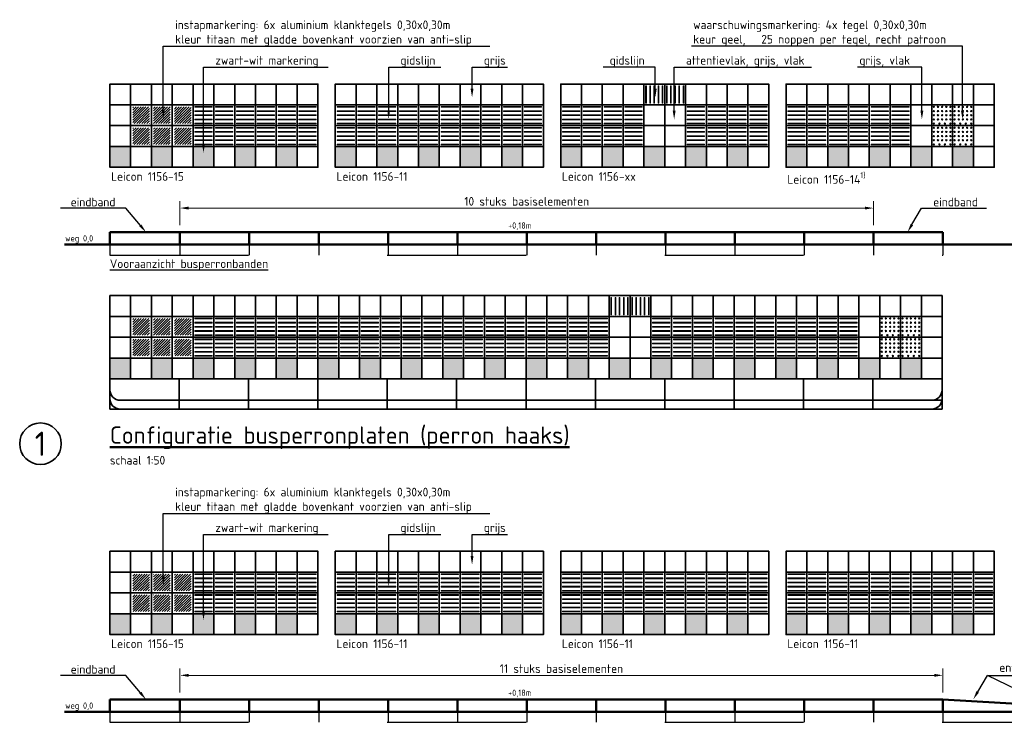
# Model space of a CAD drawing. Header units: metres. Extents: x -699 to 2316, y -1199 to 781.
# Tile 512 of 593: x 1078 to 1092, y -257 to -247. Entities that reach past the tile are written whole.
import ezdxf
from ezdxf import colors
from ezdxf.entities.mleader import LeaderData, LeaderLine
from ezdxf.enums import TextEntityAlignment as Align
from ezdxf.math import Vec2, Vec3

# ---------------------------------------------------------------- set-up
doc = ezdxf.new("R2010")
doc.units = ezdxf.units.M
doc.header["$PDMODE"] = 1
doc.linetypes.add('NLCS-HIDDEN', pattern=[4, 2, -2])
for name, color, linetype, lineweight in [('N-WE-VH-KANTOPSLUITING-G', 251, 'Continuous', 35), ('N-WE-VH-KANTOPSLUITING_ELEMENT_PERRONBAND-G', 252, 'Continuous', 35), ('N-WE-VH-KANTOPSLUITING_ELEMENT_PERRONBAND-GD', 252, 'Continuous', 50), ('N-WE-VH-KANTOPSLUITING_ELEMENT_PERRONBAND-GN', 252, 'NLCS-HIDDEN', 25), ('N-WE-VH-KANTVERHARDING-G', 210, 'Continuous', 35), ('N-WE-VH-KANTVERHARDING-GD', 210, 'Continuous', 50), ('N-WE-VH-VERHARDING_TEGEL-G', 252, 'Continuous', 35), ('X-XX-AL-M', 7, 'Continuous', 18), ('X-XX-AL-T18', 10, 'Continuous', 18), ('X-XX-AL-T25', 7, 'Continuous', 25), ('X-XX-AL-T50', 130, 'Continuous', 50), ('X-XX-AL-T70', 210, 'Continuous', 70)]:
    doc.layers.add(name, color=color, linetype=linetype, lineweight=lineweight)
doc.styles.add('NLCS-ISO', font='NLCS-ISO.ttf')
doc.styles.add('NLCS-ISO-M50-T25', font='NLCS-ISO.ttf', dxfattribs={"height": 0.125})
doc.styles.add('NLCS-ISO-M50-T50', font='NLCS-ISO.ttf', dxfattribs={"height": 0.25})
doc.styles.add('NLCS-ISO-M50-T70', font='NLCS-ISO.ttf', dxfattribs={"height": 0.35})
doc.dimstyles.new('NLCS-M50-T25-PIJL_A_L2_H2', dxfattribs={"dimscale": 0.05, "dimtxt": 2.5, "dimasz": 2.5, "dimexe": 2, "dimexo": 2, "dimgap": 0.7, "dimtad": 1, "dimzin": 0, "dimdsep": 46, "dimtxsty": 'NLCS-ISO-M50-T25', "dimcen": 0, "dimdle": 2, "dimclrd": 256, "dimclre": 256, "dimclrt": 256, "dimazin": 0, "dimtfac": 1, "dimtdec": 3, "dimtofl": 0, "dimtmove": 0, "dimatfit": 3, "dimfxl": 2, "dimtfillclr": 256, "dimtolj": 1, "dimtzin": 0, "dimlwd": -1, "dimlwe": -1, "dimarcsym": 0})

# ---------------------------------------------------------------- blocks, each defined once
blk = doc.blocks.new('zwartwittegels')
at = {"layer": 'N-WE-VH-VERHARDING_TEGEL-G'}
blk.add_hatch(color=256, dxfattribs=at).paths.add_polyline_path([(-0.3, 0), (0, 0), (0, 0.3), (-0.3, 0.3)])
for points in [[(-0.3, 0), (0, 0), (0, 0.3), (-0.3, 0.3)], [(0, 0), (0.3, 0), (0.3, 0.3), (0, 0.3)]]:
    blk.add_lwpolyline(points, close=True)
blk = doc.blocks.new('tegelsgrijs')
for points in [[(-0.3, 0), (0, 0), (0, 0.3), (-0.3, 0.3)], [(0, 0), (0.3, 0), (0.3, 0.3), (0, 0.3)]]:
    blk.add_lwpolyline(points, close=True)
blk = doc.blocks.new('geleiderlijn')
for points in [[(0, 0), (0.3, 0), (0.3, 0.3), (0, 0.3)], [(0, -0.3), (0.3, -0.3), (0.3, 0), (0, 0)]]:
    blk.add_lwpolyline(points, close=True)
at = {"lineweight": 9}
for points in [[(0.025, 0.265), (0.275, 0.265), (0.275, 0.275), (0.025, 0.275)], [(0.025, 0.205), (0.275, 0.205), (0.275, 0.215), (0.025, 0.215)], [(0.025, 0.145), (0.275, 0.145), (0.275, 0.155), (0.025, 0.155)], [(0.025, 0.085), (0.275, 0.085), (0.275, 0.095), (0.025, 0.095)], [(0.025, 0.025), (0.275, 0.025), (0.275, 0.035), (0.025, 0.035)], [(0.025, -0.035), (0.275, -0.035), (0.275, -0.025), (0.025, -0.025)], [(0.025, -0.095), (0.275, -0.095), (0.275, -0.085), (0.025, -0.085)], [(0.025, -0.155), (0.275, -0.155), (0.275, -0.145), (0.025, -0.145)], [(0.025, -0.215), (0.275, -0.215), (0.275, -0.205), (0.025, -0.205)], [(0.025, -0.275), (0.275, -0.275), (0.275, -0.265), (0.025, -0.265)]]:
    blk.add_lwpolyline(points, close=True, dxfattribs=at)
blk = doc.blocks.new('waarschuwingsmarkering (horizontaal)')
for points in [[(-0.3, 0), (0, 0), (0, 0.3), (-0.3, 0.3)], [(0, 0), (0.3, 0), (0.3, 0.3), (0, 0.3)], [(-0.3, -0.3), (0, -0.3), (0, 0), (-0.3, 0)], [(0, -0.3), (0.3, -0.3), (0.3, 0), (0, 0)]]:
    blk.add_lwpolyline(points, close=True)
at = {"color": 8, "lineweight": 5}
for centre in [(-0.27, 0.27), (-0.27, 0.21), (-0.27, 0.15), (-0.21, 0.27), (-0.21, 0.21), (-0.21, 0.15), (-0.15, 0.27), (-0.15, 0.21), (-0.15, 0.15), (-0.09, 0.27), (-0.09, 0.21), (-0.09, 0.15), (-0.03, 0.27), (-0.03, 0.21), (-0.03, 0.15), (0.03, 0.27), (0.03, 0.21), (0.03, 0.15), (0.09, 0.27), (0.09, 0.21), (0.09, 0.15), (0.15, 0.27), (0.15, 0.21), (0.15, 0.15), (0.21, 0.27), (0.21, 0.21), (0.21, 0.15), (0.27, 0.27), (0.27, 0.21), (0.27, 0.15), (-0.27, 0.09), (-0.27, 0.03), (-0.21, 0.09), (-0.19, 0.03), (-0.15, 0.09), (-0.11, 0.03), (-0.09, 0.09), (-0.03, 0.09), (-0.03, 0.03), (0.03, 0.09), (0.03, 0.03), (0.09, 0.09), (0.11, 0.03), (0.15, 0.09), (0.19, 0.03), (0.21, 0.09), (0.27, 0.09), (0.27, 0.03), (-0.27, -0.03), (-0.27, -0.09), (-0.27, -0.15), (-0.21, -0.03), (-0.21, -0.09), (-0.21, -0.15), (-0.15, -0.03), (-0.15, -0.09), (-0.15, -0.15), (-0.09, -0.03), (-0.09, -0.09), (-0.09, -0.15), (-0.03, -0.03), (-0.03, -0.09), (-0.03, -0.15), (0.03, -0.03), (0.03, -0.09), (0.03, -0.15), (0.09, -0.03), (0.09, -0.09), (0.09, -0.15), (0.15, -0.03), (0.15, -0.09), (0.15, -0.15), (0.21, -0.03), (0.21, -0.09), (0.21, -0.15), (0.27, -0.03), (0.27, -0.09), (0.27, -0.15), (-0.27, -0.21), (-0.27, -0.27), (-0.21, -0.21), (-0.19, -0.27), (-0.15, -0.21), (-0.11, -0.27), (-0.09, -0.21), (-0.03, -0.21), (-0.03, -0.27), (0.03, -0.21), (0.03, -0.27), (0.09, -0.21), (0.11, -0.27), (0.15, -0.21), (0.19, -0.27), (0.21, -0.21), (0.27, -0.21), (0.27, -0.27)]:
    blk.add_circle(centre, 0.01, dxfattribs=at)
blk = doc.blocks.new('LPP_04')
at = {"layer": 'N-WE-VH-VERHARDING_TEGEL-G', "color": 7}
blk.add_lwpolyline([(0, 1.2), (3, 1.2), (3, 0), (0, 0)], close=True, dxfattribs=at)
at = {"layer": 'N-WE-VH-KANTOPSLUITING_ELEMENT_PERRONBAND-G', "lineweight": 9}
blk.add_blockref('waarschuwingsmarkering (horizontaal)', (2.4, 0.6), dxfattribs=at)
at = {"layer": 'N-WE-VH-VERHARDING_TEGEL-G'}
for name, p in [('tegelsgrijs', (0.3, 0.9)), ('tegelsgrijs', (0.9, 0.9)), ('tegelsgrijs', (1.5, 0.9)), ('tegelsgrijs', (2.1, 0.9)), ('tegelsgrijs', (2.7, 0.9)), ('zwartwittegels', (0.3, 0)), ('zwartwittegels', (0.9, 0)), ('zwartwittegels', (1.5, 0)), ('zwartwittegels', (2.1, 0)), ('zwartwittegels', (2.7, 0))]:
    blk.add_blockref(name, p, dxfattribs=at)
at = {"layer": 'N-WE-VH-VERHARDING_TEGEL-G', "xscale": -1}
for p in [(0.3, 0.6), (0.6, 0.6), (0.9, 0.6), (1.2, 0.6), (1.5, 0.6), (1.8, 0.6)]:
    blk.add_blockref('geleiderlijn', p, dxfattribs=at)
at = {"layer": 'N-WE-VH-VERHARDING_TEGEL-G', "rotation": 90}
for p in [(2.1, 0.6), (3, 0.6)]:
    blk.add_blockref('tegelsgrijs', p, dxfattribs=at)
blk = doc.blocks.new('LPP_05')
at = {"layer": 'N-WE-VH-VERHARDING_TEGEL-G', "color": 7}
blk.add_lwpolyline([(0, 1.2), (3, 1.2), (3, 0), (0, 0)], close=True, dxfattribs=at)
at = {"layer": 'N-WE-VH-VERHARDING_TEGEL-G'}
for name, p in [('tegelsgrijs', (0.3, 0.9)), ('tegelsgrijs', (0.9, 0.9)), ('tegelsgrijs', (2.1, 0.9)), ('tegelsgrijs', (2.7, 0.9)), ('tegelsgrijs', (1.5, 0.6)), ('tegelsgrijs', (1.5, 0.3)), ('zwartwittegels', (0.3, 0)), ('zwartwittegels', (0.9, 0)), ('zwartwittegels', (1.5, 0)), ('zwartwittegels', (2.1, 0)), ('zwartwittegels', (2.7, 0))]:
    blk.add_blockref(name, p, dxfattribs=at)
at = {"layer": 'N-WE-VH-VERHARDING_TEGEL-G', "xscale": -1, "rotation": 90}
blk.add_blockref('geleiderlijn', (1.5, 1.2), dxfattribs=at)
at = {"layer": 'N-WE-VH-VERHARDING_TEGEL-G', "xscale": -1}
for p in [(0.3, 0.6), (0.6, 0.6), (0.9, 0.6), (1.2, 0.6), (2.1, 0.6), (2.4, 0.6), (2.7, 0.6), (3, 0.6)]:
    blk.add_blockref('geleiderlijn', p, dxfattribs=at)
blk = doc.blocks.new('LPP_02')
at = {"layer": 'N-WE-VH-VERHARDING_TEGEL-G', "color": 7}
blk.add_lwpolyline([(0, 1.2), (3, 1.2), (3, 0), (0, 0)], close=True, dxfattribs=at)
at = {"layer": 'N-WE-VH-VERHARDING_TEGEL-G'}
for name, p in [('tegelsgrijs', (0.3, 0.9)), ('tegelsgrijs', (0.9, 0.9)), ('tegelsgrijs', (1.5, 0.9)), ('tegelsgrijs', (2.1, 0.9)), ('tegelsgrijs', (2.7, 0.9)), ('zwartwittegels', (0.3, 0)), ('zwartwittegels', (0.9, 0)), ('zwartwittegels', (1.5, 0)), ('zwartwittegels', (2.1, 0)), ('zwartwittegels', (2.7, 0))]:
    blk.add_blockref(name, p, dxfattribs=at)
at = {"layer": 'N-WE-VH-VERHARDING_TEGEL-G', "xscale": -1}
for p in [(0.3, 0.6), (0.6, 0.6), (0.9, 0.6), (1.2, 0.6), (1.5, 0.6), (1.8, 0.6), (2.1, 0.6), (2.4, 0.6), (2.7, 0.6), (3, 0.6)]:
    blk.add_blockref('geleiderlijn', p, dxfattribs=at)
blk = doc.blocks.new('instapmarkering')
at = {"layer": 'N-WE-VH-VERHARDING_TEGEL-G', "lineweight": 9}
h = blk.add_hatch(dxfattribs=at)
h.set_pattern_fill('ANSI31', color=256, scale=0.008, style=0)
h.set_pattern_definition([(45, (-1022.894947, 281.797257), (-0.01796051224, 0.01796051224), [])])
h.paths.add_polyline_path([(-0.42, 0.27), (-0.18, 0.27), (-0.18, 0.03), (-0.42, 0.03)])
h = blk.add_hatch(dxfattribs=at)
h.set_pattern_fill('ANSI31', color=256, scale=0.008, style=0)
h.set_pattern_definition([(45, (-1023.194947, 281.797257), (-0.01796051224, 0.01796051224), [])])
h.paths.add_polyline_path([(-0.12, 0.27), (0.12, 0.27), (0.12, 0.03), (-0.12, 0.03)])
h = blk.add_hatch(dxfattribs=at)
h.set_pattern_fill('ANSI31', color=256, scale=0.008, style=0)
h.set_pattern_definition([(45, (-1023.494947, 281.797257), (-0.01796051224, 0.01796051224), [])])
h.paths.add_polyline_path([(0.18, 0.27), (0.42, 0.27), (0.42, 0.03), (0.18, 0.03)])
h = blk.add_hatch(dxfattribs=at)
h.set_pattern_fill('ANSI31', color=256, scale=0.008, style=0)
h.set_pattern_definition([(45, (-1022.894947, 281.497257), (-0.01796051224, 0.01796051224), [])])
h.paths.add_polyline_path([(-0.42, -0.03), (-0.18, -0.03), (-0.18, -0.27), (-0.42, -0.27)])
h = blk.add_hatch(dxfattribs=at)
h.set_pattern_fill('ANSI31', color=256, scale=0.008, style=0)
h.set_pattern_definition([(45, (-1023.194947, 281.497257), (-0.01796051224, 0.01796051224), [])])
h.paths.add_polyline_path([(-0.12, -0.03), (0.12, -0.03), (0.12, -0.27), (-0.12, -0.27)])
h = blk.add_hatch(dxfattribs=at)
h.set_pattern_fill('ANSI31', color=256, scale=0.008, style=0)
h.set_pattern_definition([(45, (-1023.494947, 281.497257), (-0.01796051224, 0.01796051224), [])])
h.paths.add_polyline_path([(0.18, -0.03), (0.42, -0.03), (0.42, -0.27), (0.18, -0.27)])
at = {"layer": 'N-WE-VH-VERHARDING_TEGEL-G'}
for points in [[(-0.15, 0), (-0.45, 0), (-0.45, 0.3), (-0.15, 0.3)], [(0.15, 0), (-0.15, 0), (-0.15, 0.3), (0.15, 0.3)], [(0.45, 0), (0.15, 0), (0.15, 0.3), (0.45, 0.3)], [(-0.15, -0.3), (-0.45, -0.3), (-0.45, 0), (-0.15, 0)], [(0.15, -0.3), (-0.15, -0.3), (-0.15, 0), (0.15, 0)], [(0.45, -0.3), (0.15, -0.3), (0.15, 0), (0.45, 0)]]:
    blk.add_lwpolyline(points, close=True, dxfattribs=at)
blk = doc.blocks.new('LPP_03')
at = {"layer": 'N-WE-VH-KANTOPSLUITING_ELEMENT_PERRONBAND-G', "color": 7}
blk.add_lwpolyline([(0, 1.2), (3, 1.2), (3, 0), (0, 0)], close=True, dxfattribs=at)
at = {"layer": 'N-WE-VH-KANTOPSLUITING_ELEMENT_PERRONBAND-G'}
for name, p in [('tegelsgrijs', (0.3, 0.9)), ('tegelsgrijs', (0.9, 0.9)), ('tegelsgrijs', (1.5, 0.9)), ('tegelsgrijs', (2.1, 0.9)), ('tegelsgrijs', (2.7, 0.9)), ('instapmarkering', (0.75, 0.6)), ('zwartwittegels', (0.3, 0)), ('zwartwittegels', (0.9, 0)), ('zwartwittegels', (1.5, 0)), ('zwartwittegels', (2.1, 0)), ('zwartwittegels', (2.7, 0))]:
    blk.add_blockref(name, p, dxfattribs=at)
at = {"layer": 'N-WE-VH-KANTOPSLUITING_ELEMENT_PERRONBAND-G', "rotation": 90}
blk.add_blockref('tegelsgrijs', (0.3, 0.6), dxfattribs=at)
at = {"layer": 'N-WE-VH-KANTOPSLUITING_ELEMENT_PERRONBAND-G', "xscale": -1}
for p in [(1.5, 0.6), (1.8, 0.6), (2.1, 0.6), (2.4, 0.6), (2.7, 0.6), (3, 0.6)]:
    blk.add_blockref('geleiderlijn', p, dxfattribs=at)
blk = doc.blocks.new('perron-05')
at = {"layer": 'N-WE-VH-KANTOPSLUITING-G'}
for p, q in [((0, 0.435), (0, 0)), ((1, 0.435), (1, 0)), ((2, 0.435), (2, 0)), ((3, 0.435), (3, 0)), ((4, 0.435), (4, 0)), ((5, 0.435), (5, 0)), ((6, 0.435), (6, 0)), ((7, 0.435), (7, 0)), ((8, 0.435), (8, 0)), ((9, 0.435), (9, 0)), ((10, 0.435), (10, 0)), ((11, 0.435), (11, 0)), ((12, 0.435), (12, 0)), ((12, 0.435), (12, 0)), ((12, 0), (0, 0)), ((12, 0.127), (0.15, 0.127))]:
    blk.add_line(p, q, dxfattribs=at)
blk.add_lwpolyline([(0, 0.435), (12, 0.435)], dxfattribs=at)
for centre, start, end in [((0.15, 0.277), 180, 270), ((0.15, 0.15), 180, 270), ((11.85, 0.277), 270, 0), ((11.85, 0.15), 270, 0)]:
    blk.add_arc(centre, 0.15, start, end, dxfattribs=at)
for name, p in [('LPP_03', (0, 0.435)), ('LPP_02', (3, 0.435)), ('LPP_05', (6, 0.435)), ('LPP_04', (9, 0.435))]:
    blk.add_blockref(name, p)
blk = doc.blocks.new('*D2315')
at = {"layer": 'Defpoints', "color": 0, "transparency": 16777216}
for p in [(1090.432, -249.655), (1080.432, -250.002), (1090.432, -250.002)]:
    blk.add_point(p, dxfattribs=at)
at = {"layer": 'X-XX-AL-M', "transparency": 16777216}
for p, q in [((1080.432, -249.902), (1080.432, -249.555)), ((1090.432, -249.902), (1090.432, -249.555)), ((1080.557, -249.655), (1090.307, -249.655))]:
    blk.add_line(p, q, dxfattribs=at)
for points in [[(1080.557, -249.634), (1080.557, -249.676), (1080.432, -249.655)], [(1090.307, -249.634), (1090.307, -249.676), (1090.432, -249.655)]]:
    blk.add_solid(points, dxfattribs=at)
at = {"layer": 'X-XX-AL-M', "transparency": 16777216, "insert": (1085.432, -249.558), "char_height": 0.125, "attachment_point": 5, "style": 'NLCS-ISO-M50-T25'}
blk.add_mtext('\\A1;10 stuks basiselementen', dxfattribs=at)
blk = doc.blocks.new('*D2316')
at = {"layer": 'Defpoints', "color": 0, "transparency": 16777216}
for p in [(1091.432, -256.39), (1080.432, -256.737), (1091.432, -256.737)]:
    blk.add_point(p, dxfattribs=at)
at = {"layer": 'X-XX-AL-M', "transparency": 16777216}
for p, q in [((1080.432, -256.637), (1080.432, -256.29)), ((1091.432, -256.637), (1091.432, -256.29)), ((1080.557, -256.39), (1091.307, -256.39))]:
    blk.add_line(p, q, dxfattribs=at)
for points in [[(1080.557, -256.369), (1080.557, -256.411), (1080.432, -256.39)], [(1091.307, -256.369), (1091.307, -256.411), (1091.432, -256.39)]]:
    blk.add_solid(points, dxfattribs=at)
at = {"layer": 'X-XX-AL-M', "transparency": 16777216, "insert": (1085.932, -256.293), "char_height": 0.125, "attachment_point": 5, "style": 'NLCS-ISO-M50-T25'}
blk.add_mtext('\\A1;11 stuks basiselementen', dxfattribs=at)

msp = doc.modelspace()

# ---------------------------------------------------------------- linework, layer by layer
at = {"layer": 'N-WE-VH-KANTOPSLUITING_ELEMENT_PERRONBAND-GD'}
for p, q in [((1079.4224, -250.0018), (1079.4215, -250.1818)), ((1079.4215, -250.0018), (1091.4323, -250.0018)), ((1080.4323, -250.0018), (1080.4323, -250.1818)), ((1081.4323, -250.0018), (1081.4323, -250.1818)), ((1082.4323, -250.0018), (1082.4323, -250.1818)), ((1083.4323, -250.0018), (1083.4323, -250.1818)), ((1084.4323, -250.0018), (1084.4323, -250.1818)), ((1085.4323, -250.0018), (1085.4323, -250.1818)), ((1086.4323, -250.0018), (1086.4323, -250.1818)), ((1087.4323, -250.0018), (1087.4323, -250.1818)), ((1088.4323, -250.0018), (1088.4323, -250.1818)), ((1089.4323, -250.0018), (1089.4323, -250.1818)), ((1090.4323, -250.0018), (1090.4323, -250.1818)), ((1091.4323, -250.0018), (1091.4323, -250.1818)), ((1079.4224, -256.7368), (1079.4215, -256.9168)), ((1079.4215, -256.7368), (1091.4323, -256.7368)), ((1080.4323, -256.7368), (1080.4323, -256.9168)), ((1081.4323, -256.7368), (1081.4323, -256.9168)), ((1082.4323, -256.7368), (1082.4323, -256.9168)), ((1083.4323, -256.7368), (1083.4323, -256.9168)), ((1084.4323, -256.7368), (1084.4323, -256.9168)), ((1085.4323, -256.7368), (1085.4323, -256.9168)), ((1086.4323, -256.7368), (1086.4323, -256.9168)), ((1087.4323, -256.7368), (1087.4323, -256.9168)), ((1088.4323, -256.7368), (1088.4323, -256.9168)), ((1089.4323, -256.7368), (1089.4323, -256.9168)), ((1090.4323, -256.7368), (1090.4323, -256.9168)), ((1091.4323, -256.7368), (1091.4323, -256.9168)), ((1091.4323, -256.7368), (1091.4323, -256.9168)), ((1091.4323, -256.7368), (1094.4328, -256.9168))]:
    msp.add_line(p, q, dxfattribs=at)
at = {"layer": 'N-WE-VH-KANTOPSLUITING_ELEMENT_PERRONBAND-GN'}
for p, q in [((1079.4224, -250.1818), (1079.4215, -250.3318)), ((1080.4323, -250.1818), (1080.4323, -250.3318)), ((1081.4323, -250.1818), (1081.4323, -250.3318)), ((1082.4323, -250.1818), (1082.4323, -250.3318)), ((1083.4323, -250.1818), (1083.4323, -250.3318)), ((1084.4323, -250.1818), (1084.4323, -250.3318)), ((1085.4323, -250.1818), (1085.4323, -250.3318)), ((1086.4323, -250.1818), (1086.4323, -250.3318)), ((1087.4323, -250.1818), (1087.4323, -250.3318)), ((1088.4323, -250.1818), (1088.4323, -250.3318)), ((1089.4323, -250.1818), (1089.4323, -250.3318)), ((1090.4323, -250.1818), (1090.4323, -250.3318)), ((1091.4323, -250.1818), (1091.4323, -250.3318)), ((1079.4215, -250.3318), (1091.4323, -250.3318)), ((1079.4224, -256.9168), (1079.4215, -257.0668)), ((1080.4323, -256.9168), (1080.4323, -257.0668)), ((1081.4323, -256.9168), (1081.4323, -257.0668)), ((1082.4323, -256.9168), (1082.4323, -257.0668)), ((1083.4323, -256.9168), (1083.4323, -257.0668)), ((1084.4323, -256.9168), (1084.4323, -257.0668)), ((1085.4323, -256.9168), (1085.4323, -257.0668)), ((1086.4323, -256.9168), (1086.4323, -257.0668)), ((1087.4323, -256.9168), (1087.4323, -257.0668)), ((1088.4323, -256.9168), (1088.4323, -257.0668)), ((1089.4323, -256.9168), (1089.4323, -257.0668)), ((1090.4323, -256.9168), (1090.4323, -257.0668)), ((1091.4323, -256.9168), (1091.4323, -257.0668)), ((1091.4323, -256.9168), (1091.4323, -257.0668)), ((1079.4215, -257.0668), (1091.4323, -257.0668)), ((1091.4323, -257.0668), (1094.4328, -257.0668))]:
    msp.add_line(p, q, dxfattribs=at)
at = {"layer": 'N-WE-VH-KANTVERHARDING-G'}
msp.add_circle((1078.4215, -253.0518), 0.3, dxfattribs=at)
at = {"layer": 'N-WE-VH-KANTVERHARDING-GD'}
for p, q in [((1078.7668, -250.1818), (1092.6872, -250.1818)), ((1078.7668, -256.9168), (1095.4566, -256.9168))]:
    msp.add_line(p, q, dxfattribs=at)

# ---------------------------------------------------------------- block references
for name, p in [('LPP_03', (1079.4215, -249.0668)), ('LPP_02', (1082.6715, -249.0668)), ('LPP_05', (1085.9215, -249.0668)), ('LPP_04', (1089.1715, -249.0668)), ('perron-05', (1079.4215, -252.5518)), ('LPP_03', (1079.4215, -255.8018)), ('LPP_02', (1082.6715, -255.8018)), ('LPP_02', (1085.9215, -255.8018)), ('LPP_02', (1089.1715, -255.8018))]:
    msp.add_blockref(name, p)

# ---------------------------------------------------------------- texts
at = {"layer": 'X-XX-AL-T18', "style": 'NLCS-ISO'}
for s, p in [('+0,18m', (1085.1636, -249.9782)), ('weg 0,0', (1078.7774, -250.1629)), ('+0,18m', (1085.1636, -256.7132)), ('weg 0,0', (1078.7774, -256.8979))]:
    msp.add_text(s, height=0.09, dxfattribs=at).set_placement(p, align=Align.BOTTOM_LEFT)
at = {"layer": 'X-XX-AL-T25', "style": 'NLCS-ISO-M50-T25'}
for s, p in [('%%UVooraanzicht busperronbanden', (1079.4215, -250.5193)), ('schaal 1:50', (1079.4215, -253.3518))]:
    msp.add_text(s, height=0.125, dxfattribs=at).set_placement(p)
at = {"layer": 'X-XX-AL-T25', "char_height": 0.125, "attachment_point": 1}
for s, insert, width, style in [('Leicon 1156-15', (1079.4395, -249.1368), 1.55574, 'NLCS-ISO'), ('Leicon 1156-11', (1082.6895, -249.1368), 1.51956, 'NLCS-ISO-M50-T25'), ('Leicon 1156-xx', (1085.9395, -249.1368), 1.55574, 'NLCS-ISO-M50-T25'), ('\\A1;Leicon 1156-14{\\H0.7x;\\S1)^ ;}', (1089.1895, -249.1368), 1.71855, 'NLCS-ISO-M50-T25'), ('Leicon 1156-15', (1079.4395, -255.8718), 1.55574, 'NLCS-ISO'), ('Leicon 1156-11', (1082.6895, -255.8718), 1.51956, 'NLCS-ISO-M50-T25'), ('Leicon 1156-11', (1085.9395, -255.8718), 1.51956, 'NLCS-ISO-M50-T25'), ('Leicon 1156-11', (1089.1895, -255.8718), 1.51956, 'NLCS-ISO-M50-T25')]:
    msp.add_mtext(s, dxfattribs=dict(at, insert=insert, width=width, style=style))
at = {"layer": 'X-XX-AL-T50', "style": 'NLCS-ISO-M50-T50'}
msp.add_text('%%UConfiguratie busperronplaten (perron haaks)', height=0.25, dxfattribs=at).set_placement((1079.4215, -253.0518))
at = {"layer": 'X-XX-AL-T70', "style": 'NLCS-ISO-M50-T70'}
msp.add_text('1', height=0.35, dxfattribs=at).set_placement((1078.4215, -253.0518), align=Align.MIDDLE_CENTER)

# ---------------------------------------------------------------- dimensions: what is measured, and where the dimension line sits
at = {"layer": 'X-XX-AL-M'}
for p1, p2, text, picture, middle in [((1080.4323, -250.0018), (1090.4323, -250.0018), '10 stuks basiselementen', '*D2315', (1085.4323, -249.5577)), ((1080.4323, -256.7368), (1091.4323, -256.7368), '11 stuks basiselementen', '*D2316', (1085.9323, -256.2927))]:
    dim = msp.add_aligned_dim(p1=p1, p2=p2, distance=0.3465, text=text, dimstyle='NLCS-M50-T25-PIJL_A_L2_H2', dxfattribs=at)
    dim.commit()
    dim.dimension.update_dxf_attribs({"geometry": picture, "text_midpoint": middle})

# ---------------------------------------------------------------- leaders
at = {"layer": 'X-XX-AL-T25'}
ml = msp.add_multileader_mtext('Standard', dxfattribs=at)
ml.set_content('instapmarkering: 6x aluminium klanktegels 0,30x0,30m\\Pkleur titaan met gladde bovenkant voorzien van anti-slip', color=256, style='NLCS-ISO-M50-T25')
ml.set_leader_properties(color=256, linetype='ByLayer', lineweight=-1)
ml.build(insert=Vec2(0, 0))
ml.multileader.update_dxf_attribs({"text_left_attachment_type": 5, "text_right_attachment_type": 5, "dogleg_length": 0.125, "arrow_head_size": 0.125})
ctx = ml.context
ctx.base_point, ctx.char_height, ctx.arrow_head_size, ctx.landing_gap_size, ctx.plane_origin = Vec3(1080.3172, -247.3215), 0.125, 0.125, 0.045, Vec3(63.1289, 33)
ctx.left_attachment, ctx.right_attachment = 5, 5
notes = []
notes.append((ctx, [(0, (1, 1, 0), (1080.1922, -247.3215), (1, 0), 0.125, [(0, [(1080.1922, -248.3628)], 0, [])])]))
ctx.mtext.insert, ctx.mtext.flow_direction = Vec3(1080.3622, -246.9507), 5
ml = msp.add_multileader_mtext('Standard', dxfattribs=at)
ml.set_content('\\A1;waarschuwingsmarkering: 4x tegel 0,30x0,30m\\Pkeur geel,   25 noppen per tegel, recht patroon', color=256, style='NLCS-ISO-M50-T25')
ml.set_leader_properties(color=256, linetype='ByLayer', lineweight=-1)
ml.build(insert=Vec2(0, 0))
ml.multileader.update_dxf_attribs({"text_left_attachment_type": 5, "text_right_attachment_type": 5, "dogleg_length": 0.125, "arrow_head_size": 0.125})
ctx = ml.context
ctx.base_point, ctx.char_height, ctx.arrow_head_size, ctx.landing_gap_size, ctx.plane_origin = Vec3(1087.7867, -247.3215), 0.125, 0.125, 0.045, Vec3(2108.7774, 33)
ctx.left_attachment, ctx.right_attachment = 5, 5
notes.append((ctx, [(0, (1, 1, 0), (1091.7142, -247.3215), (-1, 0), 0.125, [(0, [(1091.7142, -248.3773)], 0, [])])]))
ctx.mtext.insert, ctx.mtext.flow_direction = Vec3(1087.8317, -246.9507), 5
ml = msp.add_multileader_mtext('Standard', dxfattribs=at)
ml.set_content('zwart-wit markering', color=256, style='NLCS-ISO-M50-T25')
ml.set_leader_properties(color=256, linetype='ByLayer', lineweight=-1)
ml.build(insert=Vec2(0, 0))
ml.multileader.update_dxf_attribs({"text_left_attachment_type": 5, "text_right_attachment_type": 5, "dogleg_length": 0.125, "arrow_head_size": 0.125})
ctx = ml.context
ctx.base_point, ctx.char_height, ctx.arrow_head_size, ctx.landing_gap_size, ctx.plane_origin = Vec3(1080.8965, -247.6257), 0.125, 0.125, 0.045, Vec3(63.7083, 32.5047)
ctx.left_attachment, ctx.right_attachment = 5, 5
notes.append((ctx, [(0, (1, 1, 0), (1080.7715, -247.6257), (1, 0), 0.125, [(0, [(1080.7715, -248.8581)], 0, [])])]))
ctx.mtext.insert, ctx.mtext.flow_direction = Vec3(1080.9415, -247.4632), 5
ml = msp.add_multileader_mtext('Standard', dxfattribs=at)
ml.set_content('gidslijn', color=256, style='NLCS-ISO-M50-T25')
ml.set_leader_properties(color=256, linetype='ByLayer', lineweight=-1)
ml.build(insert=Vec2(0, 0))
ml.multileader.update_dxf_attribs({"text_left_attachment_type": 5, "text_right_attachment_type": 5, "dogleg_length": 0.125, "arrow_head_size": 0.125})
ctx = ml.context
ctx.base_point, ctx.char_height, ctx.arrow_head_size, ctx.landing_gap_size, ctx.plane_origin = Vec3(1083.5665, -247.6257), 0.125, 0.125, 0.045, Vec3(66.3782, 32.5047)
ctx.left_attachment, ctx.right_attachment = 5, 5
notes.append((ctx, [(0, (1, 1, 0), (1083.4415, -247.6257), (1, 0), 0.125, [(0, [(1083.4415, -248.3718)], 0, [])])]))
ctx.mtext.insert, ctx.mtext.flow_direction = Vec3(1083.6115, -247.4632), 5
ml = msp.add_multileader_mtext('Standard', dxfattribs=at)
ml.set_content('grijs', color=256, style='NLCS-ISO-M50-T25')
ml.set_leader_properties(color=256, linetype='ByLayer', lineweight=-1)
ml.build(insert=Vec2(0, 0))
ml.multileader.update_dxf_attribs({"text_left_attachment_type": 5, "text_right_attachment_type": 5, "dogleg_length": 0.125, "arrow_head_size": 0.125})
ctx = ml.context
ctx.base_point, ctx.char_height, ctx.arrow_head_size, ctx.landing_gap_size, ctx.plane_origin = Vec3(1084.7687, -247.6257), 0.125, 0.125, 0.045, Vec3(67.5805, 32.5047)
ctx.left_attachment, ctx.right_attachment = 5, 5
notes.append((ctx, [(0, (1, 1, 0), (1084.6437, -247.6257), (1, 0), 0.125, [(0, [(1084.6437, -248.0599)], 0, [])])]))
ctx.mtext.insert, ctx.mtext.flow_direction = Vec3(1084.8137, -247.4632), 5
ml = msp.add_multileader_mtext('Standard', dxfattribs=at)
ml.set_content('gidslijn', color=256, style='NLCS-ISO-M50-T25')
ml.set_leader_properties(color=256, linetype='ByLayer', lineweight=-1)
ml.build(insert=Vec2(0, 0))
ml.multileader.update_dxf_attribs({"text_left_attachment_type": 5, "text_right_attachment_type": 5, "dogleg_length": 0.125, "arrow_head_size": 0.125})
ctx = ml.context
ctx.base_point, ctx.char_height, ctx.arrow_head_size, ctx.landing_gap_size, ctx.plane_origin = Vec3(1086.5828, -247.6257), 0.125, 0.125, 0.045, Vec3(2104.3485, 32.5047)
ctx.left_attachment, ctx.right_attachment = 5, 5
notes.append((ctx, [(0, (1, 1, 0), (1087.2853, -247.6257), (-1, 0), 0.125, [(0, [(1087.2853, -248.0599)], 0, [])])]))
ctx.mtext.insert, ctx.mtext.flow_direction = Vec3(1086.6278, -247.4632), 5
ml = msp.add_multileader_mtext('Standard', dxfattribs=at)
ml.set_content('attentievlak, grijs, vlak', color=256, style='NLCS-ISO-M50-T25')
ml.set_leader_properties(color=256, linetype='ByLayer', lineweight=-1)
ml.build(insert=Vec2(0, 0))
ml.multileader.update_dxf_attribs({"text_left_attachment_type": 5, "text_right_attachment_type": 5, "dogleg_length": 0.125, "arrow_head_size": 0.125})
ctx = ml.context
ctx.base_point, ctx.char_height, ctx.arrow_head_size, ctx.landing_gap_size, ctx.plane_origin = Vec3(1087.6827, -247.6257), 0.125, 0.125, 0.045, Vec3(70.4944, 32.5047)
ctx.left_attachment, ctx.right_attachment = 5, 5
notes.append((ctx, [(0, (1, 1, 0), (1087.5577, -247.6257), (1, 0), 0.125, [(0, [(1087.5577, -248.3773)], 0, [])])]))
ctx.mtext.insert, ctx.mtext.flow_direction = Vec3(1087.7277, -247.4632), 5
ml = msp.add_multileader_mtext('Standard', dxfattribs=at)
ml.set_content('grijs, vlak', color=256, style='NLCS-ISO-M50-T25')
ml.set_leader_properties(color=256, linetype='ByLayer', lineweight=-1)
ml.build(insert=Vec2(0, 0))
ml.multileader.update_dxf_attribs({"text_left_attachment_type": 5, "text_right_attachment_type": 5, "dogleg_length": 0.125, "arrow_head_size": 0.125})
ctx = ml.context
ctx.base_point, ctx.char_height, ctx.arrow_head_size, ctx.landing_gap_size, ctx.plane_origin = Vec3(1090.183, -247.6257), 0.125, 0.125, 0.045, Vec3(2108.1925, 32.5047)
ctx.left_attachment, ctx.right_attachment = 5, 5
notes.append((ctx, [(0, (1, 1, 0), (1091.1292, -247.6257), (-1, 0), 0.125, [(0, [(1091.1292, -248.3773)], 0, [])])]))
ctx.mtext.insert, ctx.mtext.flow_direction = Vec3(1090.228, -247.4632), 5
ml = msp.add_multileader_mtext('Standard', dxfattribs=at)
ml.set_content('eindband', color=256, style='NLCS-ISO-M50-T25')
ml.set_leader_properties(color=256, linetype='ByLayer', lineweight=-1)
ml.build(insert=Vec2(0, 0))
ml.multileader.update_dxf_attribs({"text_left_attachment_type": 5, "text_right_attachment_type": 5, "dogleg_length": 0.125, "arrow_head_size": 0.125})
ctx = ml.context
ctx.base_point, ctx.char_height, ctx.arrow_head_size, ctx.landing_gap_size, ctx.plane_origin = Vec3(1078.8121, -249.6553), 0.125, 0.125, 0.045, Vec3(138.3146, -10.022)
ctx.left_attachment, ctx.right_attachment = 5, 5
notes.append((ctx, [(1, (1, 1, 0), (1079.6521, -249.6553), (-1, 0), 0.125, [(0, [(1079.9414, -250.0018)], 0, [])])]))
ctx.mtext.insert, ctx.mtext.flow_direction = Vec3(1078.8571, -249.5053), 5
ml = msp.add_multileader_mtext('Standard', dxfattribs=at)
ml.set_content('eindband', color=256, style='NLCS-ISO-M50-T25')
ml.set_leader_properties(color=256, linetype='ByLayer', lineweight=-1)
ml.build(insert=Vec2(0, 0))
ml.multileader.update_dxf_attribs({"text_left_attachment_type": 5, "text_right_attachment_type": 5, "dogleg_length": 0.125, "arrow_head_size": 0.125})
ctx = ml.context
ctx.base_point, ctx.char_height, ctx.arrow_head_size, ctx.landing_gap_size, ctx.plane_origin = Vec3(1091.2475, -249.6553), 0.125, 0.125, 0.045, Vec3(2032.55, -10.022)
ctx.left_attachment, ctx.right_attachment = 5, 5
notes.append((ctx, [(1, (1, 1, 0), (1091.1225, -249.6553), (1, 0), 0.125, [(0, [(1090.9233, -250.0018)], 0, [])])]))
ctx.mtext.insert, ctx.mtext.flow_direction = Vec3(1091.2925, -249.5053), 5
ml = msp.add_multileader_mtext('Standard', dxfattribs=at)
ml.set_content('instapmarkering: 6x aluminium klanktegels 0,30x0,30m\\Pkleur titaan met gladde bovenkant voorzien van anti-slip', color=256, style='NLCS-ISO-M50-T25')
ml.set_leader_properties(color=256, linetype='ByLayer', lineweight=-1)
ml.build(insert=Vec2(0, 0))
ml.multileader.update_dxf_attribs({"text_left_attachment_type": 5, "text_right_attachment_type": 5, "dogleg_length": 0.125, "arrow_head_size": 0.125})
ctx = ml.context
ctx.base_point, ctx.char_height, ctx.arrow_head_size, ctx.landing_gap_size, ctx.plane_origin = Vec3(1080.3172, -254.0565), 0.125, 0.125, 0.045, Vec3(63.1289, 26.265)
ctx.left_attachment, ctx.right_attachment = 5, 5
notes.append((ctx, [(0, (1, 1, 0), (1080.1922, -254.0565), (1, 0), 0.125, [(0, [(1080.1922, -255.0978)], 0, [])])]))
ctx.mtext.insert, ctx.mtext.flow_direction = Vec3(1080.3622, -253.6857), 5
ml = msp.add_multileader_mtext('Standard', dxfattribs=at)
ml.set_content('zwart-wit markering', color=256, style='NLCS-ISO-M50-T25')
ml.set_leader_properties(color=256, linetype='ByLayer', lineweight=-1)
ml.build(insert=Vec2(0, 0))
ml.multileader.update_dxf_attribs({"text_left_attachment_type": 5, "text_right_attachment_type": 5, "dogleg_length": 0.125, "arrow_head_size": 0.125})
ctx = ml.context
ctx.base_point, ctx.char_height, ctx.arrow_head_size, ctx.landing_gap_size, ctx.plane_origin = Vec3(1080.8965, -254.3607), 0.125, 0.125, 0.045, Vec3(63.7083, 25.7697)
ctx.left_attachment, ctx.right_attachment = 5, 5
notes.append((ctx, [(0, (1, 1, 0), (1080.7715, -254.3607), (1, 0), 0.125, [(0, [(1080.7715, -255.5931)], 0, [])])]))
ctx.mtext.insert, ctx.mtext.flow_direction = Vec3(1080.9415, -254.1982), 5
ml = msp.add_multileader_mtext('Standard', dxfattribs=at)
ml.set_content('gidslijn', color=256, style='NLCS-ISO-M50-T25')
ml.set_leader_properties(color=256, linetype='ByLayer', lineweight=-1)
ml.build(insert=Vec2(0, 0))
ml.multileader.update_dxf_attribs({"text_left_attachment_type": 5, "text_right_attachment_type": 5, "dogleg_length": 0.125, "arrow_head_size": 0.125})
ctx = ml.context
ctx.base_point, ctx.char_height, ctx.arrow_head_size, ctx.landing_gap_size, ctx.plane_origin = Vec3(1083.5665, -254.3607), 0.125, 0.125, 0.045, Vec3(66.3782, 25.7697)
ctx.left_attachment, ctx.right_attachment = 5, 5
notes.append((ctx, [(0, (1, 1, 0), (1083.4415, -254.3607), (1, 0), 0.125, [(0, [(1083.4415, -255.1068)], 0, [])])]))
ctx.mtext.insert, ctx.mtext.flow_direction = Vec3(1083.6115, -254.1982), 5
ml = msp.add_multileader_mtext('Standard', dxfattribs=at)
ml.set_content('grijs', color=256, style='NLCS-ISO-M50-T25')
ml.set_leader_properties(color=256, linetype='ByLayer', lineweight=-1)
ml.build(insert=Vec2(0, 0))
ml.multileader.update_dxf_attribs({"text_left_attachment_type": 5, "text_right_attachment_type": 5, "dogleg_length": 0.125, "arrow_head_size": 0.125})
ctx = ml.context
ctx.base_point, ctx.char_height, ctx.arrow_head_size, ctx.landing_gap_size, ctx.plane_origin = Vec3(1084.7687, -254.3607), 0.125, 0.125, 0.045, Vec3(67.5805, 25.7697)
ctx.left_attachment, ctx.right_attachment = 5, 5
notes.append((ctx, [(0, (1, 1, 0), (1084.6437, -254.3607), (1, 0), 0.125, [(0, [(1084.6437, -254.7949)], 0, [])])]))
ctx.mtext.insert, ctx.mtext.flow_direction = Vec3(1084.8137, -254.1982), 5
ml = msp.add_multileader_mtext('Standard', dxfattribs=at)
ml.set_content('eindband', color=256, style='NLCS-ISO-M50-T25')
ml.set_leader_properties(color=256, linetype='ByLayer', lineweight=-1)
ml.build(insert=Vec2(0, 0))
ml.multileader.update_dxf_attribs({"text_left_attachment_type": 5, "text_right_attachment_type": 5, "dogleg_length": 0.125, "arrow_head_size": 0.125})
ctx = ml.context
ctx.base_point, ctx.char_height, ctx.arrow_head_size, ctx.landing_gap_size, ctx.plane_origin = Vec3(1078.8121, -256.3903), 0.125, 0.125, 0.045, Vec3(138.3146, -16.757)
ctx.left_attachment, ctx.right_attachment = 5, 5
notes.append((ctx, [(1, (1, 1, 0), (1079.6521, -256.3903), (-1, 0), 0.125, [(0, [(1079.9414, -256.7368)], 0, [])])]))
ctx.mtext.insert, ctx.mtext.flow_direction = Vec3(1078.8571, -256.2403), 5
ml = msp.add_multileader_mtext('Standard', dxfattribs=at)
ml.set_content('entree-element (helling)', color=256, style='NLCS-ISO-M50-T25')
ml.set_leader_properties(color=256, linetype='ByLayer', lineweight=-1)
ml.build(insert=Vec2(0, 0))
ml.multileader.update_dxf_attribs({"text_left_attachment_type": 5, "text_right_attachment_type": 5, "dogleg_length": 0.125, "arrow_head_size": 0.125})
ctx = ml.context
ctx.base_point, ctx.char_height, ctx.arrow_head_size, ctx.landing_gap_size, ctx.plane_origin = Vec3(1092.2009, -256.3903), 0.125, 0.125, 0.045, Vec3(149.2158, -17.5497)
ctx.left_attachment, ctx.right_attachment = 5, 5
notes.append((ctx, [(0, (1, 1, 0), (1092.0759, -256.3903), (1, 0), 0.125, [(0, [(1092.8967, -256.794)], 0, [])])]))
ctx.mtext.insert, ctx.mtext.flow_direction = Vec3(1092.2459, -256.2153), 5
ml = msp.add_multileader_mtext('Standard', dxfattribs=at)
ml.set_content(' ', color=256, style='NLCS-ISO-M50-T25')
ml.set_leader_properties(color=256, linetype='ByLayer', lineweight=-1)
ml.build(insert=Vec2(0, 0))
ml.multileader.update_dxf_attribs({"text_left_attachment_type": 5, "text_right_attachment_type": 5, "dogleg_length": 0.125, "arrow_head_size": 0.125})
ctx = ml.context
ctx.base_point, ctx.char_height, ctx.arrow_head_size, ctx.landing_gap_size, ctx.plane_origin = Vec3(1092.2009, -256.3903), 0.125, 0.125, 0.045, Vec3(147.4906, -17.0799)
ctx.left_attachment, ctx.right_attachment = 5, 5
notes.append((ctx, [(0, (1, 1, 0), (1092.0759, -256.3903), (1, 0), 0.125, [(0, [(1091.8704, -256.7357)], 0, [])])]))
ctx.mtext.insert, ctx.mtext.flow_direction = Vec3(1092.2459, -256.2653), 5
for ctx, leaders in notes:
    for number, flags, end, landing, length, lines in leaders:
        leader = LeaderData()
        leader.index, (leader.has_last_leader_line, leader.has_dogleg_vector, leader.attachment_direction) = number, flags
        leader.last_leader_point, leader.dogleg_vector, leader.dogleg_length = Vec3(end), Vec3(landing), length
        for number, points, colour, breaks in lines:
            line = LeaderLine()
            line.index, line.vertices, line.color, line.breaks = number, Vec3.list(points), colors.encode_raw_color(colour), breaks
            leader.lines.append(line)
        ctx.leaders.append(leader)

doc.saveas('drawing.dxf')
